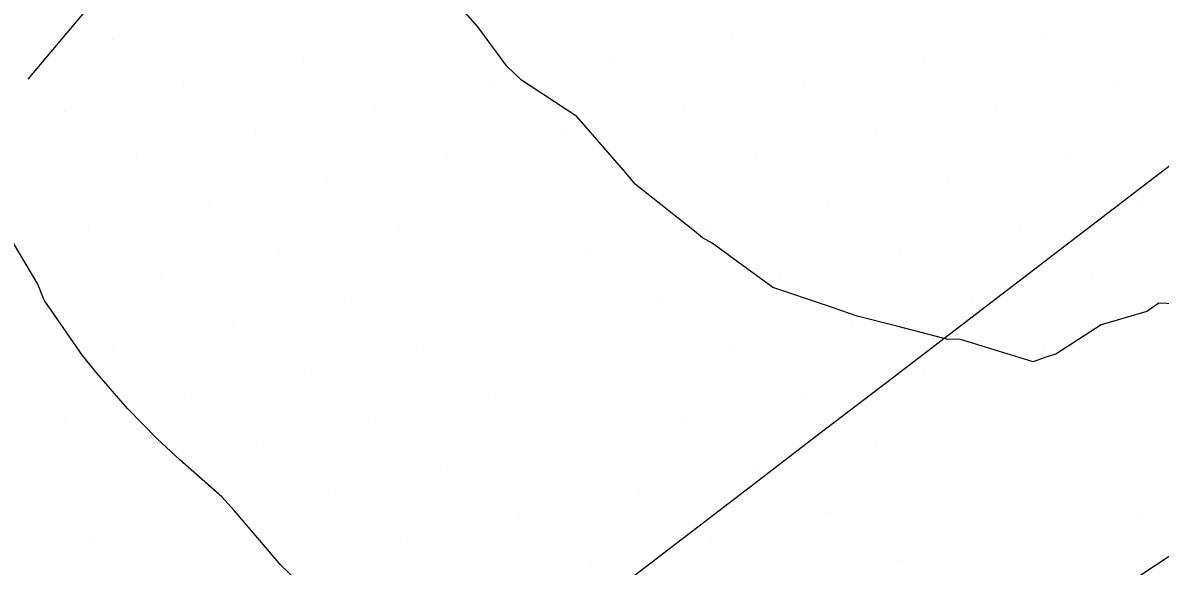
# Model space of a CAD drawing. Extents: x 2354170 to 2357230, y 866100 to 868290.
# Drawn here: x 2356000.82 to 2356033.88, y 866933.56 to 866949.36 of the extents above; entities that cross this region are included whole.
import ezdxf

# ---------------------------------------------------------------- set-up
doc = ezdxf.new("R2010")
doc.units = 0
for name, color, linetype in [('Default', 7, 'Continuous'), ('Exist DTM Breakline', 7, 'Continuous'), ('Exist DTM Scan Elevation Point', 7, 'Continuous')]:
    doc.layers.add(name, color=color, linetype=linetype)

msp = doc.modelspace()

# ---------------------------------------------------------------- linework, layer by layer
at = {"layer": 'Default'}
for points in [[(2356034.296, 866941.186), (2356033.841, 866941.208), (2356033.492, 866940.97), (2356032.164, 866940.582), (2356030.847, 866939.722), (2356030.552, 866939.639), (2356030.184, 866939.502), (2356028.04, 866940.167), (2356027.709, 866940.153), (2356027.601, 866940.184), (2356026.224, 866940.545), (2356025.068, 866940.832), (2356024.175, 866941.139), (2356022.62, 866941.662), (2356020.856, 866942.958), (2356020.576, 866943.104), (2356020.337, 866943.306), (2356018.612, 866944.666), (2356018.347, 866944.995), (2356016.918, 866946.636), (2356015.309, 866947.694), (2356014.89, 866948.102), (2356014.047, 866949.241), (2356013.253, 866950.158)], [(2356009.822, 866932.144), (2356008.3, 866933.61), (2356008.209, 866933.716), (2356006.973, 866935.172), (2356006.603, 866935.576), (2356005.384, 866936.652), (2356004.722, 866937.265), (2356003.859, 866938.146), (2356002.98, 866939.162), (2356002.553, 866939.684), (2356001.573, 866941.104), (2356001.454, 866941.264), (2356001.424, 866941.341), (2356001.255, 866941.762), (2356000.044, 866943.786)], [(2356035.893, 866935.003), (2356033.021, 866933.107)]]:
    msp.add_lwpolyline(points, dxfattribs=at)
at = {"layer": 'Exist DTM Breakline'}
for points in [[(2356003.394, 866950.62), (2356001.789, 866948.703), (2356000.968, 866947.723)], [(2356035.86, 866946.506), (2356033.874, 866944.987), (2356031.889, 866943.467), (2356029.903, 866941.948), (2356027.919, 866940.428), (2356025.934, 866938.907), (2356023.95, 866937.387), (2356021.965, 866935.867), (2356019.98, 866934.347), (2356017.995, 866932.827), (2356016.01, 866931.307), (2356014.025, 866929.787), (2356012.042, 866928.265), (2356010.059, 866926.743), (2356008.076, 866925.221), (2356006.093, 866923.698), (2356004.108, 866922.179), (2356002.122, 866920.659), (2356000.137, 866919.14)]]:
    msp.add_lwpolyline(points, dxfattribs=at)
at = {"layer": 'Exist DTM Scan Elevation Point'}
for p, q in [((2356003.414, 866948.879), (2356003.414, 866948.879)), ((2356012.428, 866948.911), (2356012.428, 866948.911)), ((2356021.441, 866948.943), (2356021.441, 866948.943)), ((2356030.455, 866948.974), (2356030.455, 866948.974)), ((2356008.963, 866948.205), (2356008.963, 866948.205)), ((2356017.977, 866948.237), (2356017.977, 866948.237)), ((2356026.991, 866948.269), (2356026.991, 866948.269)), ((2356005.499, 866947.5), (2356005.499, 866947.5)), ((2356014.513, 866947.532), (2356014.513, 866947.532)), ((2356023.526, 866947.563), (2356023.526, 866947.563)), ((2356032.54, 866947.595), (2356032.54, 866947.595)), ((2356011.048, 866946.826), (2356011.048, 866946.826)), ((2356020.062, 866946.858), (2356020.062, 866946.858)), ((2356029.076, 866946.889), (2356029.076, 866946.889)), ((2356002.034, 866946.794), (2356002.034, 866946.794)), ((2356016.597, 866946.152), (2356016.597, 866946.152)), ((2356025.611, 866946.184), (2356025.611, 866946.184)), ((2356007.584, 866946.12), (2356007.584, 866946.12)), ((2356022.147, 866945.478), (2356022.147, 866945.478)), ((2356031.161, 866945.51), (2356031.161, 866945.51)), ((2356004.119, 866945.415), (2356004.119, 866945.415)), ((2356013.133, 866945.447), (2356013.133, 866945.447)), ((2356009.669, 866944.741), (2356009.669, 866944.741)), ((2356018.682, 866944.773), (2356018.682, 866944.773)), ((2356027.696, 866944.804), (2356027.696, 866944.804)), ((2356006.204, 866944.035), (2356006.204, 866944.035)), ((2356015.218, 866944.067), (2356015.218, 866944.067)), ((2356024.232, 866944.099), (2356024.232, 866944.099)), ((2356033.246, 866944.13), (2356033.246, 866944.13)), ((2356002.74, 866943.33), (2356002.74, 866943.33)), ((2356011.754, 866943.362), (2356011.754, 866943.362)), ((2356020.767, 866943.393), (2356020.767, 866943.393)), ((2356029.781, 866943.425), (2356029.781, 866943.425)), ((2356008.289, 866942.656), (2356008.289, 866942.656)), ((2356017.303, 866942.688), (2356017.303, 866942.688)), ((2356026.317, 866942.719), (2356026.317, 866942.719)), ((2356004.825, 866941.95), (2356004.825, 866941.95)), ((2356013.839, 866941.982), (2356013.839, 866941.982)), ((2356022.852, 866942.014), (2356022.852, 866942.014)), ((2356031.866, 866942.045), (2356031.866, 866942.045)), ((2356001.36, 866941.245), (2356001.36, 866941.245)), ((2356010.374, 866941.277), (2356010.374, 866941.277)), ((2356019.388, 866941.308), (2356019.388, 866941.308)), ((2356028.402, 866941.34), (2356028.402, 866941.34)), ((2356006.91, 866940.571), (2356006.91, 866940.571)), ((2356015.924, 866940.603), (2356015.924, 866940.603)), ((2356024.937, 866940.634), (2356024.937, 866940.634)), ((2356003.445, 866939.865), (2356003.445, 866939.865)), ((2356012.459, 866939.897), (2356012.459, 866939.897)), ((2356021.473, 866939.929), (2356021.473, 866939.929)), ((2356030.487, 866939.961), (2356030.487, 866939.961)), ((2356018.009, 866939.223), (2356018.009, 866939.223)), ((2356027.022, 866939.255), (2356027.022, 866939.255)), ((2356008.995, 866939.192), (2356008.995, 866939.192)), ((2356023.558, 866938.549), (2356023.558, 866938.549)), ((2356032.572, 866938.581), (2356032.572, 866938.581)), ((2356005.53, 866938.486), (2356005.53, 866938.486)), ((2356014.544, 866938.518), (2356014.544, 866938.518)), ((2356029.107, 866937.876), (2356029.107, 866937.876)), ((2356002.066, 866937.78), (2356002.066, 866937.78)), ((2356011.08, 866937.812), (2356011.08, 866937.812)), ((2356020.094, 866937.844), (2356020.094, 866937.844)), ((2356007.615, 866937.107), (2356007.615, 866937.107)), ((2356016.629, 866937.138), (2356016.629, 866937.138)), ((2356025.643, 866937.17), (2356025.643, 866937.17)), ((2356004.151, 866936.401), (2356004.151, 866936.401)), ((2356013.165, 866936.433), (2356013.165, 866936.433)), ((2356022.179, 866936.464), (2356022.179, 866936.464)), ((2356031.192, 866936.496), (2356031.192, 866936.496)), ((2356009.7, 866935.727), (2356009.7, 866935.727)), ((2356018.714, 866935.759), (2356018.714, 866935.759)), ((2356027.728, 866935.791), (2356027.728, 866935.791)), ((2356006.236, 866935.022), (2356006.236, 866935.022)), ((2356015.25, 866935.053), (2356015.25, 866935.053)), ((2356024.264, 866935.085), (2356024.264, 866935.085)), ((2356033.277, 866935.117), (2356033.277, 866935.117)), ((2356002.772, 866934.316), (2356002.772, 866934.316)), ((2356011.785, 866934.348), (2356011.785, 866934.348)), ((2356020.799, 866934.379), (2356020.799, 866934.379)), ((2356029.813, 866934.411), (2356029.813, 866934.411)), ((2356008.321, 866933.642), (2356008.321, 866933.642)), ((2356017.335, 866933.674), (2356017.335, 866933.674)), ((2356026.349, 866933.706), (2356026.349, 866933.706))]:
    msp.add_line(p, q, dxfattribs=at)

doc.saveas('drawing.dxf')
